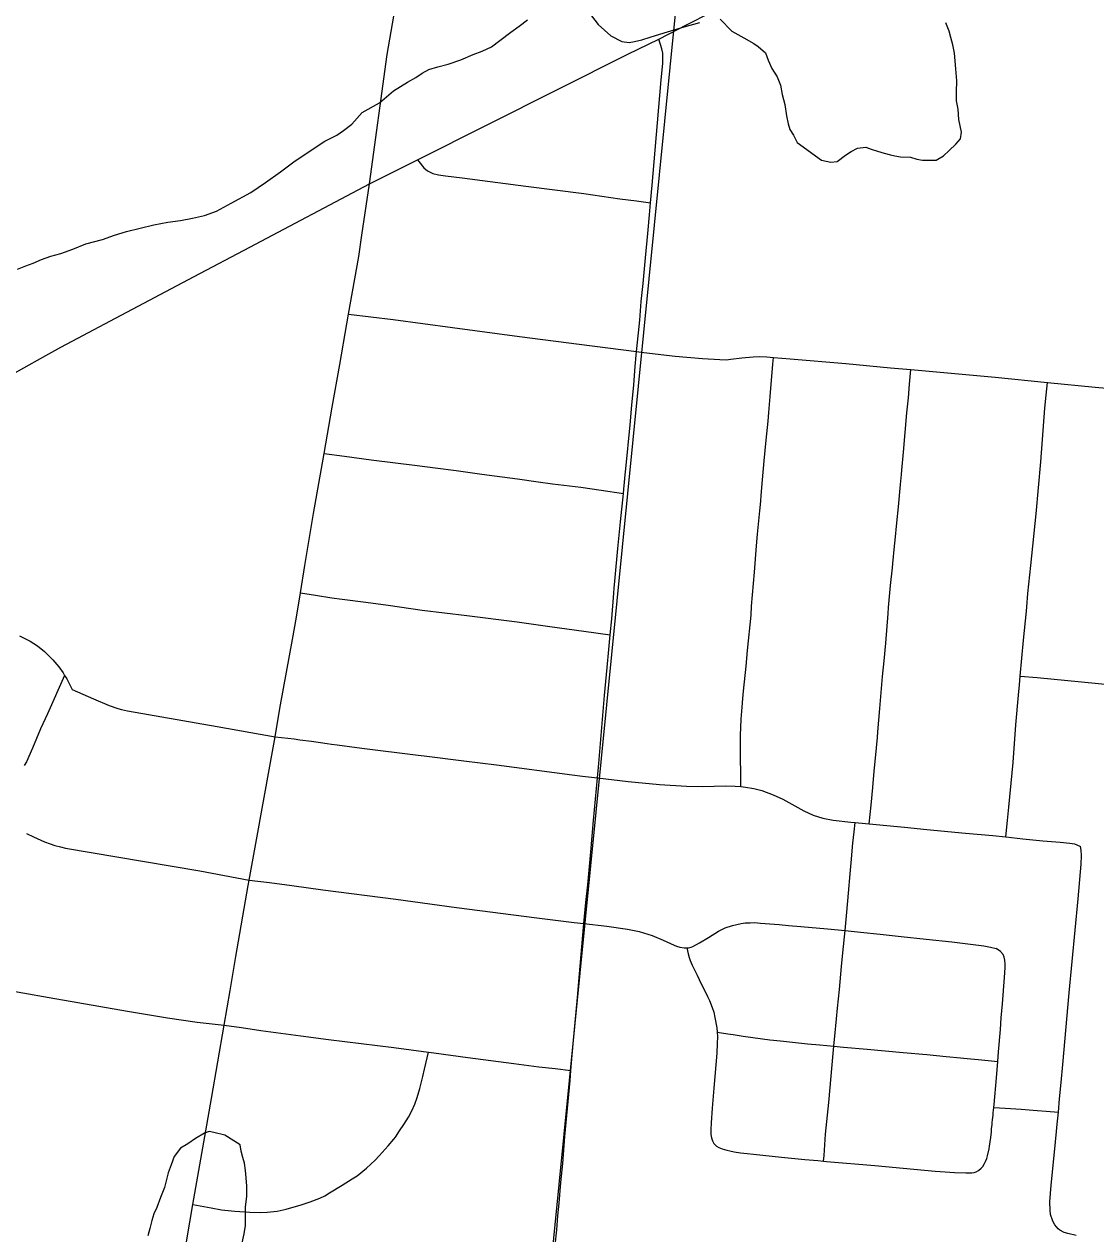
# Model space of a CAD drawing. Extents: x 0 to 1134, y 0 to 440.
# Drawn here: x 835.919 to 836.363, y 356.279 to 356.78 of the extents above; entities that cross this region are included whole.
import ezdxf

# ---------------------------------------------------------------- set-up
doc = ezdxf.new("R2010")
doc.units = 0
for name, color, linetype in [('GM_X_City_Street', 7, 'Continuous'), ('GM_X_County_Road', 7, 'Continuous'), ('GM_X_Major_River', 7, 'Continuous'), ('GM_X_Minor_River', 7, 'Continuous'), ('GM_X_Section', 7, 'Continuous'), ('GM_X_State_Route', 7, 'Continuous')]:
    doc.layers.add(name, color=color, linetype=linetype)

msp = doc.modelspace()

# ---------------------------------------------------------------- linework, layer by layer
at = {"layer": 'GM_X_City_Street'}
for points in [[(836.08209, 356.72335), (836.08265, 356.72266), (836.08477, 356.72004), (836.08626, 356.71883), (836.08762, 356.71806), (836.08852, 356.7177), (836.09084, 356.7172), (836.09366, 356.71668), (836.10064, 356.71587), (836.12702, 356.71245), (836.15093, 356.70937), (836.16595, 356.70725), (836.17286, 356.70636), (836.17859, 356.70562)], [(836.05357, 356.65946), (836.06278, 356.65834), (836.07203, 356.65722), (836.09668, 356.65399), (836.12437, 356.6502), (836.14901, 356.64697), (836.17283, 356.64401), (836.17583, 356.64364), (836.18878, 356.64211), (836.20012, 356.64106), (836.20726, 356.64065), (836.20986, 356.64057), (836.21189, 356.64076), (836.21645, 356.64131), (836.22113, 356.64182), (836.22393, 356.64188), (836.22671, 356.64178), (836.22955, 356.64158), (836.23637, 356.64098), (836.25948, 356.63899), (836.27802, 356.63727), (836.28643, 356.6365), (836.32127, 356.63332), (836.34291, 356.63122), (836.36265, 356.62928), (836.37378, 356.62831)], [(836.21596, 356.46384), (836.21593, 356.46624), (836.2158, 356.47877), (836.21584, 356.48499), (836.21619, 356.4918), (836.21656, 356.49671), (836.21688, 356.50035), (836.21713, 356.50337), (836.21815, 356.51373), (836.21881, 356.52026), (836.22022, 356.53487), (836.22048, 356.53849), (836.22167, 356.55258), (836.22248, 356.5636), (836.22295, 356.56839), (836.2239, 356.57801), (836.22403, 356.57926), (836.22428, 356.58223), (836.22441, 356.58443), (836.225, 356.5909), (836.22566, 356.59867), (836.22652, 356.60722), (836.22731, 356.61511), (836.22757, 356.61872), (836.22819, 356.62542), (836.22931, 356.6387), (836.22955, 356.64158)], [(836.26914, 356.44845), (836.26991, 356.45622), (836.27062, 356.46351), (836.27124, 356.47021), (836.27169, 356.47563), (836.27252, 356.48416), (836.27272, 356.48652), (836.27361, 356.4962), (836.27469, 356.50942), (836.27532, 356.51589), (836.27598, 356.52325), (836.27701, 356.53549), (836.2772, 356.53794), (836.27803, 356.54713), (836.27879, 356.55441), (836.27894, 356.55621), (836.27962, 356.56346), (836.27984, 356.56585), (836.28054, 356.57305), (836.28121, 356.5797), (836.28208, 356.58887), (836.28247, 356.59314), (836.28262, 356.59493), (836.2833, 356.60237), (836.28473, 356.61867), (836.28536, 356.62484), (836.28587, 356.63049), (836.28643, 356.6365)], [(836.3257, 356.44301), (836.3264, 356.44981), (836.32696, 356.45535), (836.3283, 356.46957), (836.32869, 356.47389), (836.3299, 356.48936), (836.33102, 356.5017), (836.33138, 356.506), (836.33171, 356.50963), (836.33308, 356.52445), (836.33422, 356.53651), (836.3344, 356.53833), (836.33489, 356.54383), (836.33611, 356.5554), (836.33824, 356.57683), (836.34017, 356.59838), (836.34188, 356.62051), (836.34241, 356.62598), (836.34291, 356.63122)], [(836.04343, 356.60179), (836.05193, 356.60064), (836.06301, 356.59914), (836.08204, 356.59675), (836.08949, 356.59582), (836.09808, 356.59468), (836.10778, 356.59341), (836.1108, 356.59297), (836.12349, 356.59122), (836.13213, 356.59), (836.13798, 356.58927), (836.14979, 356.58776), (836.15823, 356.58658), (836.16737, 356.58524)], [(836.03369, 356.54411), (836.0399, 356.54313), (836.04662, 356.54207), (836.0509, 356.54146), (836.06074, 356.54015), (836.06996, 356.53892), (836.08407, 356.53697), (836.10253, 356.53469), (836.12343, 356.53201), (836.13689, 356.53019), (836.15104, 356.52826), (836.16194, 356.52675)], [(835.91735, 356.52628), (835.92173, 356.52407), (835.92478, 356.52211), (835.92766, 356.51975), (835.9312, 356.51627), (835.93362, 356.51345), (835.93538, 356.5109), (835.93602, 356.50987)], [(835.93602, 356.50987), (835.92893, 356.49397), (835.9261, 356.48778), (835.9227, 356.4798), (835.92028, 356.47407), (835.91927, 356.47253)], [(835.93602, 356.50987), (835.9369, 356.50846), (835.93919, 356.50407)], [(836.33171, 356.50963), (836.33871, 356.509), (836.35709, 356.50719), (836.3725, 356.50565), (836.3844, 356.5041), (836.40695, 356.50113), (836.42643, 356.49852), (836.45556, 356.49458), (836.47192, 356.49257), (836.47909, 356.49183), (836.48503, 356.49125), (836.49492, 356.49033), (836.50217, 356.48962), (836.51332, 356.48855), (836.52612, 356.48715), (836.53304, 356.4864), (836.55059, 356.48469), (836.56387, 356.48332), (836.57743, 356.4819), (836.58974, 356.48068), (836.60872, 356.47884), (836.63577, 356.47617), (836.65039, 356.47472), (836.65357, 356.47441)], [(835.93919, 356.50407), (835.94792, 356.50024), (835.95453, 356.49748), (835.95803, 356.49621), (835.95956, 356.49575), (835.96212, 356.4952), (835.99925, 356.48876), (836.02316, 356.48451)], [(836.02316, 356.48451), (836.03106, 356.48356), (836.03342, 356.48328), (836.03818, 356.48262), (836.04473, 356.48169), (836.04647, 356.48143), (836.04886, 356.48109), (836.05914, 356.47983), (836.08241, 356.47682), (836.08483, 356.47654), (836.10131, 356.47451), (836.11484, 356.47287), (836.14616, 356.46871), (836.15047, 356.4682), (836.15664, 356.46746), (836.1694, 356.46596), (836.18237, 356.46469), (836.19351, 356.46403), (836.2003, 356.46387), (836.20964, 356.4641), (836.21363, 356.46404), (836.21596, 356.46384), (836.21796, 356.46367), (836.22137, 356.46305), (836.22465, 356.46218), (836.2294, 356.46044), (836.23343, 356.4586), (836.24211, 356.45377), (836.24597, 356.45204), (836.25, 356.45074), (836.25421, 356.44996), (836.26149, 356.44913), (836.26338, 356.44899), (836.26767, 356.44858), (836.26914, 356.44845), (836.28375, 356.44707), (836.29304, 356.44615), (836.30896, 356.44457), (836.32029, 356.44357), (836.3257, 356.44301), (836.33281, 356.44229), (836.34104, 356.44146), (836.34817, 356.44082), (836.35219, 356.44037), (836.35411, 356.44009), (836.35511, 356.43973), (836.35657, 356.43899)], [(836.25028, 356.30879), (836.25044, 356.31105), (836.25112, 356.31999), (836.25238, 356.33309), (836.25429, 356.35335), (836.25455, 356.35636), (836.25471, 356.35786), (836.25491, 356.3605), (836.25559, 356.36775), (836.256, 356.37209), (836.25681, 356.37981), (836.25769, 356.38937), (836.25808, 356.39365), (836.2589, 356.40161), (836.25915, 356.40426), (836.25988, 356.41186), (836.26058, 356.41975), (836.26129, 356.4277), (836.26183, 356.4338), (836.26198, 356.43563), (836.26242, 356.44044), (836.26291, 356.44513), (836.26338, 356.44899)], [(835.92024, 356.44445), (835.92319, 356.44303), (835.92772, 356.44099), (835.93011, 356.4401), (835.93197, 356.43948), (835.93428, 356.43886), (835.93645, 356.4384), (835.96825, 356.43301), (835.99208, 356.42892), (836.01249, 356.42518)], [(836.3549, 356.278), (836.35139, 356.27879), (836.34986, 356.2793), (836.34814, 356.28013), (836.34735, 356.28074), (836.34594, 356.28246), (836.34518, 356.28398), (836.34424, 356.28673), (836.34401, 356.28846), (836.34399, 356.29186), (836.3445, 356.29883), (836.34577, 356.31117), (836.34623, 356.31673), (836.34669, 356.32102), (836.34694, 356.3241), (836.34746, 356.32907), (836.34792, 356.33453), (836.34857, 356.34133), (836.34926, 356.34874), (836.35197, 356.37845), (836.35565, 356.41743), (836.35694, 356.43177), (836.35703, 356.43534), (836.35694, 356.43753), (836.35657, 356.43899)], [(836.01249, 356.42518), (836.0208, 356.42409), (836.03004, 356.42287), (836.04297, 356.42116), (836.07313, 356.41718), (836.09834, 356.41385), (836.13157, 356.40956), (836.14695, 356.4076), (836.15103, 356.40712), (836.16049, 356.40604), (836.16906, 356.40483), (836.17391, 356.40382), (836.17926, 356.40218), (836.18386, 356.40031), (836.18834, 356.39818), (836.18939, 356.39777), (836.19069, 356.39736), (836.19251, 356.39706), (836.19361, 356.39712), (836.19436, 356.39716), (836.19543, 356.39743), (836.19615, 356.39768), (836.19891, 356.39911), (836.20261, 356.40133), (836.20678, 356.40402), (836.20956, 356.40538), (836.21251, 356.40637), (836.21615, 356.40714), (836.21785, 356.40739), (836.21985, 356.40751), (836.22165, 356.40752), (836.22419, 356.40737), (836.23181, 356.40671), (836.2358, 356.4063), (836.24089, 356.40589), (836.25186, 356.40502), (836.25915, 356.40426), (836.26555, 356.40359), (836.27374, 356.40271), (836.28242, 356.40177), (836.29271, 356.40075), (836.30335, 356.39953), (836.31216, 356.39851), (836.31663, 356.3979), (836.31936, 356.39743), (836.32176, 356.39688)], [(836.19361, 356.39712), (836.19414, 356.39458), (836.19454, 356.39303), (836.19502, 356.39181), (836.19583, 356.38997), (836.19786, 356.38584), (836.19963, 356.38225), (836.20119, 356.37907), (836.2022, 356.37697), (836.20301, 356.37523), (836.20411, 356.37242), (836.20478, 356.37046), (836.2053, 356.36825), (836.20608, 356.36397), (836.20617, 356.36224), (836.20627, 356.36025), (836.20626, 356.35745), (836.20606, 356.35346), (836.20484, 356.33903), (836.2041, 356.3307), (836.20369, 356.32466), (836.20361, 356.32194), (836.20361, 356.31987), (836.20383, 356.31843), (836.20423, 356.31714), (836.20484, 356.31612), (836.20586, 356.31504), (836.20688, 356.31443), (836.2083, 356.31383), (836.21021, 356.31327), (836.21141, 356.31301), (836.21328, 356.31264), (836.21581, 356.31228), (836.21861, 356.31192), (836.2213, 356.31166), (836.2329, 356.31044), (836.2425, 356.30949), (836.24792, 356.309), (836.25028, 356.30879), (836.25152, 356.30869), (836.27145, 356.30695), (836.28763, 356.3055), (836.29639, 356.30469), (836.30063, 356.30432), (836.30451, 356.30406), (836.30911, 356.30387), (836.31159, 356.30393), (836.31255, 356.30414), (836.31338, 356.30439), (836.31446, 356.30496), (836.31554, 356.30586), (836.31617, 356.30659), (836.3169, 356.30774), (836.31735, 356.30866), (836.3178, 356.30989), (836.31816, 356.31093), (836.31876, 356.31383), (836.31894, 356.31502), (836.31945, 356.31857), (836.31973, 356.32095), (836.31984, 356.32211), (836.32004, 356.32401), (836.3201, 356.3248), (836.32022, 356.32592), (836.32043, 356.32785), (836.32051, 356.32878), (836.32078, 356.33101), (836.32092, 356.33222), (836.32181, 356.34324), (836.32239, 356.35009), (836.32273, 356.35407), (836.32347, 356.36328), (836.32385, 356.3681), (836.3243, 356.37389), (836.32517, 356.38482), (836.3254, 356.38889), (836.32544, 356.39032), (836.32537, 356.39195), (836.32503, 356.39329), (836.32456, 356.39431), (836.32354, 356.39553), (836.32176, 356.39688)], [(835.90765, 356.38045), (835.92967, 356.37656), (835.96208, 356.37084), (835.97862, 356.36805), (835.99084, 356.3663), (836.00211, 356.36513)], [(836.00211, 356.36513), (836.00928, 356.36406), (836.01724, 356.36287), (836.03376, 356.36064), (836.04533, 356.35916), (836.07228, 356.35577), (836.08671, 356.35389), (836.08886, 356.35361), (836.10292, 356.35169), (836.12196, 356.34926), (836.13232, 356.34789), (836.13915, 356.34707), (836.14565, 356.34629)], [(836.20617, 356.36224), (836.21067, 356.36152), (836.21278, 356.36118), (836.217, 356.36055), (836.22805, 356.35907), (836.2324, 356.35858), (836.24364, 356.35741), (836.24868, 356.35691), (836.25455, 356.35636), (836.25848, 356.35599), (836.26832, 356.35508), (836.28316, 356.35376), (836.29306, 356.35288), (836.30101, 356.3521), (836.30694, 356.35156), (836.30972, 356.35129), (836.3142, 356.35088), (836.3184, 356.35047), (836.32239, 356.35009)], [(835.98918, 356.29082), (835.99669, 356.28944), (836.00098, 356.28865), (836.00654, 356.28804), (836.01275, 356.28762), (836.01709, 356.28758), (836.01995, 356.28766), (836.02398, 356.28806), (836.02776, 356.28887), (836.03113, 356.28982), (836.03355, 356.29057), (836.03764, 356.29187), (836.04163, 356.29343), (836.04379, 356.29448), (836.0457, 356.29563), (836.05091, 356.29879), (836.05513, 356.30139), (836.05717, 356.30275), (836.06104, 356.30587), (836.06462, 356.30921), (836.06628, 356.31092), (836.0688, 356.31369), (836.07004, 356.31506), (836.07238, 356.31782), (836.07303, 356.31872), (836.07473, 356.32126), (836.07653, 356.3239), (836.07842, 356.327), (836.07977, 356.32956), (836.08098, 356.33239), (836.08193, 356.33509), (836.08314, 356.33886), (836.08428, 356.34379), (836.08498, 356.34681), (836.08671, 356.35389)], [(836.32078, 356.33101), (836.32539, 356.3307), (836.33207, 356.33025), (836.33875, 356.32971), (836.34246, 356.32944), (836.34746, 356.32907)]]:
    msp.add_lwpolyline(points, dxfattribs=at)
at = {"layer": 'GM_X_County_Road'}
for points in [[(836.17859, 356.70562), (836.17926, 356.71293), (836.18059, 356.7273), (836.18307, 356.75653), (836.18367, 356.76325), (836.18376, 356.7659), (836.18365, 356.76754), (836.18326, 356.76938), (836.18205, 356.77333)], [(836.05357, 356.65946), (836.05784, 356.68329), (836.05915, 356.6922), (836.06227, 356.71342)], [(836.17283, 356.64401), (836.17294, 356.64523), (836.17412, 356.65696), (836.17479, 356.66467), (836.17555, 356.67219), (836.1765, 356.68276), (836.17746, 356.69285), (836.17812, 356.70056), (836.17859, 356.70562)], [(836.04343, 356.60179), (836.04679, 356.62093), (836.04991, 356.63864), (836.05286, 356.65547), (836.05357, 356.65946)], [(836.16737, 356.58524), (836.16755, 356.58694), (836.16781, 356.58993), (836.16814, 356.59293), (836.1684, 356.59535), (836.17012, 356.61366), (836.17089, 356.62175), (836.17165, 356.63021), (836.1723, 356.63783), (836.17283, 356.64401)], [(836.03369, 356.54411), (836.03548, 356.55544), (836.03907, 356.57689), (836.04343, 356.60179)], [(836.16194, 356.52675), (836.16253, 356.53338), (836.1634, 356.54389), (836.16358, 356.54612), (836.16367, 356.54741), (836.16395, 356.55047), (836.16504, 356.5624), (836.16618, 356.57348), (836.16737, 356.58524)], [(836.02316, 356.48451), (836.02333, 356.48539), (836.02539, 356.4977), (836.0304, 356.52482), (836.03209, 356.53397), (836.03369, 356.54411)], [(836.15664, 356.46746), (836.15718, 356.4734), (836.15901, 356.49498), (836.15956, 356.50162), (836.1606, 356.51323), (836.16137, 356.52065), (836.16194, 356.52675)], [(836.01249, 356.42518), (836.01547, 356.44182), (836.02093, 356.47237), (836.02316, 356.48451)], [(836.15103, 356.40712), (836.15185, 356.41585), (836.15261, 356.42319), (836.15391, 356.43691), (836.15506, 356.44988), (836.15664, 356.46746)], [(836.00211, 356.36513), (836.00459, 356.37944), (836.00695, 356.3935), (836.01208, 356.42287), (836.01249, 356.42518)], [(836.14565, 356.34629), (836.14664, 356.35734), (836.14833, 356.37655), (836.14918, 356.38638), (836.15089, 356.40548), (836.15103, 356.40712)], [(835.98918, 356.29082), (835.99444, 356.32133), (835.99683, 356.33478), (836.00211, 356.36513)], [(836.138, 356.2619), (836.13834, 356.26515), (836.13871, 356.26927), (836.13909, 356.27403), (836.13978, 356.28039), (836.14024, 356.28612), (836.14076, 356.29132), (836.14154, 356.29989), (836.14231, 356.30785), (836.14319, 356.31896), (836.14528, 356.34218), (836.14565, 356.34629)], [(835.97828, 356.22793), (835.98032, 356.24004), (835.98156, 356.24671), (835.98525, 356.26808), (835.98918, 356.29082)]]:
    msp.add_lwpolyline(points, dxfattribs=at)
at = {"layer": 'GM_X_Major_River'}
msp.add_lwpolyline([(837.02259, 355.71807), (837.11173, 355.71807), (837.21666, 356.7033), (836.191, 356.80611), (836.09234, 355.81302)], close=True, dxfattribs=at)
at = {"layer": 'GM_X_Minor_River'}
for points in [[(836.15284, 356.78475), (836.15693, 356.77937), (836.16217, 356.77473), (836.16669, 356.77237), (836.16972, 356.77194), (836.172, 356.77229), (836.17505, 356.773), (836.17849, 356.77408), (836.18421, 356.77589), (836.1926, 356.77841), (836.19908, 356.78021)], [(835.91654, 356.67802), (835.91998, 356.67949), (835.92304, 356.68058), (835.92648, 356.68204), (835.9303, 356.6835), (835.93449, 356.68457), (835.93945, 356.68639), (835.9448, 356.68858), (835.95166, 356.69037), (835.95663, 356.69219), (835.96159, 356.69363), (835.9673, 356.69506), (835.97302, 356.69649), (835.97873, 356.69754), (835.98406, 356.69821), (835.98901, 356.69927), (835.99396, 356.70033), (835.99892, 356.70215), (836.00505, 356.70547), (836.01309, 356.7099), (836.01923, 356.71397), (836.02538, 356.71843), (836.03152, 356.72289), (836.0438, 356.73105), (836.04648, 356.73253), (836.04877, 356.73363), (836.05146, 356.73549), (836.05492, 356.73809), (836.05917, 356.74296), (836.06645, 356.74702), (836.07222, 356.75187), (836.07797, 356.75557), (836.08142, 356.75742), (836.0841, 356.75927), (836.08679, 356.76075), (836.0906, 356.76183), (836.09479, 356.7629), (836.10013, 356.76471), (836.10511, 356.76691), (836.10892, 356.76837), (836.11275, 356.77021), (836.11621, 356.77281), (836.12082, 356.77615), (836.12427, 356.77876), (836.12773, 356.78136)], [(836.20745, 356.78159), (836.21231, 356.77658), (836.2172, 356.77384), (836.22134, 356.77149), (836.22322, 356.77032), (836.22622, 356.76761)], [(836.22622, 356.76761), (836.2273, 356.76456), (836.22877, 356.76111), (836.23099, 356.75766), (836.23246, 356.75422), (836.23315, 356.75041), (836.23423, 356.74621), (836.23492, 356.74164), (836.23562, 356.73821), (836.23634, 356.73592), (836.23782, 356.73362), (836.23929, 356.73055), (836.24943, 356.72317), (836.25321, 356.72235), (836.25587, 356.72269), (836.25933, 356.72529), (836.26163, 356.72677), (836.26431, 356.72825), (836.26773, 356.72858), (836.27, 356.72778), (836.27264, 356.72698), (836.27529, 356.72617), (836.27793, 356.72537), (836.27982, 356.72496), (836.2821, 356.72454), (836.28627, 356.72448), (836.28892, 356.72368), (836.29119, 356.72326), (836.29346, 356.72322), (836.29688, 356.72317), (836.29995, 356.72502), (836.30226, 356.72726), (836.30496, 356.72987), (836.30689, 356.73212), (836.30731, 356.73477), (836.30626, 356.74011), (836.30595, 356.74429), (836.30524, 356.74772), (836.3053, 356.75152), (836.30537, 356.75608), (836.30507, 356.76102), (836.30441, 356.76749), (836.30371, 356.77092), (836.303, 356.77397), (836.30228, 356.77664), (836.30082, 356.78008)], [(836.00921, 356.27378), (836.01043, 356.2787), (836.01086, 356.28211), (836.01092, 356.28591), (836.01098, 356.28971), (836.01143, 356.29426), (836.0115, 356.29844), (836.01118, 356.30187), (836.01085, 356.30491), (836.01051, 356.30796), (836.00979, 356.31025), (836.00907, 356.31292), (836.00874, 356.31559), (836.00235, 356.31949), (835.99781, 356.3207), (835.99592, 356.32111), (835.99401, 356.32039), (835.99018, 356.31817), (835.98711, 356.31594), (835.98404, 356.31409), (835.98133, 356.31071), (835.98014, 356.30731), (835.97894, 356.30391), (835.97733, 356.29786), (835.97574, 356.2937), (835.97416, 356.28954), (835.97298, 356.2869), (835.97218, 356.28426), (835.97136, 356.28085), (835.97055, 356.27783)]]:
    msp.add_lwpolyline(points, dxfattribs=at)
at = {"layer": 'GM_X_Section'}
msp.add_lwpolyline([(836.191, 356.80611), (836.09234, 355.81302), (835.08863, 355.91109), (835.18938, 356.91551)], close=True, dxfattribs=at)
at = {"layer": 'GM_X_State_Route'}
msp.add_line((836.01266, 356.6872), (836.06227, 356.71342), dxfattribs=at)
for points in [[(836.06227, 356.71342), (836.06956, 356.76698), (836.07509, 356.7988)], [(836.18205, 356.77333), (836.19373, 356.77937), (836.22311, 356.79444)], [(836.06227, 356.71342), (836.08209, 356.72335), (836.16924, 356.76705), (836.18205, 356.77333)], [(835.91472, 356.63469), (835.92133, 356.63853), (835.92823, 356.6424), (835.93448, 356.64585), (835.94147, 356.64955), (835.95709, 356.65777), (835.98964, 356.67503), (836.01266, 356.6872)]]:
    msp.add_lwpolyline(points, dxfattribs=at)

doc.saveas('drawing.dxf')
